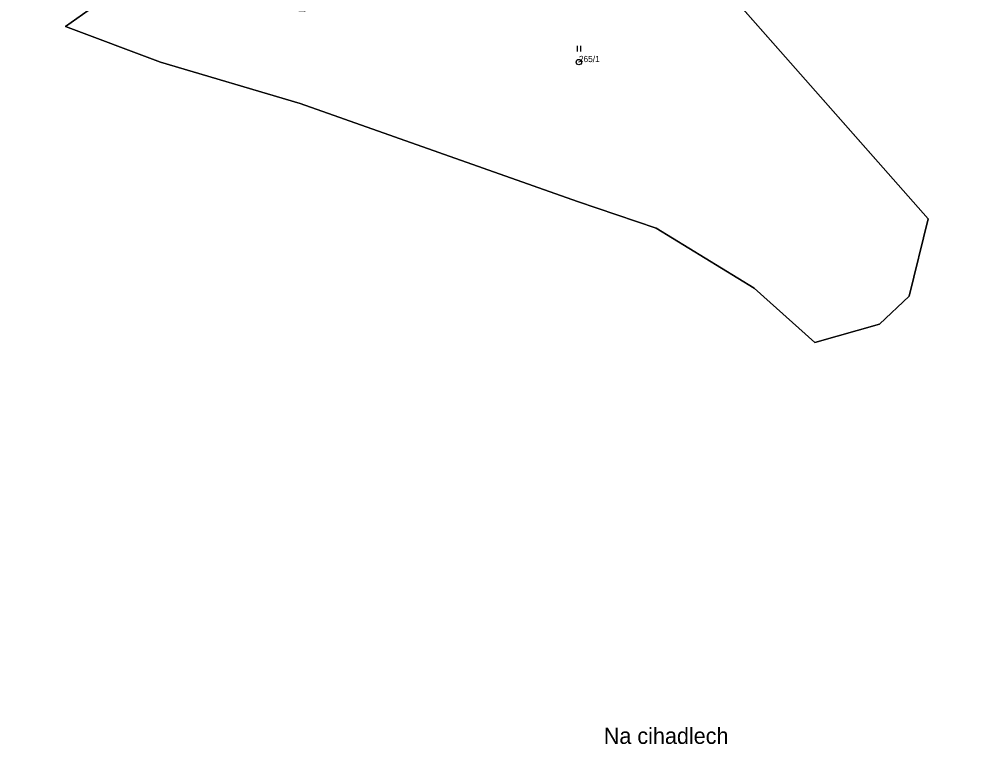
# Model space of a CAD drawing. Extents: x -652854 to -650068, y -1097661 to -1095417.
# Drawn here: x -651554.5 to -651296.9, y -1096297.9 to -1096100 of the extents above; entities that cross this region are included whole.
import ezdxf

# ---------------------------------------------------------------- set-up
doc = ezdxf.new("R2010")
doc.units = 0
for name, color, linetype in [('Definiční body parcel', 7, 'Continuous'), ('Hranice parcel', 7, 'Continuous'), ('Názvy', 7, 'Continuous'), ('Obvody jako plochy', 7, 'Continuous'), ('Parcelní čísla', 7, 'Continuous'), ('Značky kultur', 7, 'Continuous')]:
    doc.layers.add(name, color=color, linetype=linetype)

msp = doc.modelspace()

# ---------------------------------------------------------------- linework, layer by layer
at = {"layer": 'Definiční body parcel'}
for radius in [0.75, 0.0327]:
    msp.add_circle((-651401.71, -1096111.78), radius, dxfattribs=at)
at = {"layer": 'Hranice parcel'}
for p, q in [((-651306.45, -1096154.54), (-651364.46, -1096088.73)), ((-651530.98, -1096094.3), (-651541.77, -1096102.05)), ((-651541.77, -1096102.05), (-651515.89, -1096111.76)), ((-651515.89, -1096111.76), (-651477.76, -1096123.05)), ((-651477.76, -1096123.05), (-651402.13, -1096149.83)), ((-651402.13, -1096149.83), (-651380.6, -1096157.11)), ((-651311.55, -1096175.64), (-651306.45, -1096154.54)), ((-651380.6, -1096157.11), (-651353.91, -1096173.45)), ((-651353.91, -1096173.45), (-651337.3, -1096188.34)), ((-651319.7, -1096183.32), (-651311.55, -1096175.64)), ((-651337.3, -1096188.34), (-651319.7, -1096183.32))]:
    msp.add_line(p, q, dxfattribs=at)
at = {"layer": 'Obvody jako plochy'}
msp.add_lwpolyline([(-651256.73, -1095919.7), (-651301.18, -1095941.4), (-651318.03, -1095957.19), (-651350.52, -1095978.76), (-651310.69, -1096016.4), (-651363.92, -1096075.6), (-651412.03, -1096025.02), (-651416.03, -1096029.53), (-651364.46, -1096088.73), (-651306.45, -1096154.54), (-651311.55, -1096175.64), (-651319.7, -1096183.32), (-651337.3, -1096188.34), (-651353.91, -1096173.45), (-651380.6, -1096157.11), (-651402.13, -1096149.83), (-651477.76, -1096123.05), (-651515.89, -1096111.76), (-651541.77, -1096102.05), (-651530.98, -1096094.3), (-651553.76, -1096093.05), (-651577.07, -1096086.78)], dxfattribs=at)
msp.add_lwpolyline([(-651530.98, -1096094.3), (-651541.77, -1096102.05), (-651515.89, -1096111.76), (-651477.76, -1096123.05), (-651402.13, -1096149.83), (-651380.6, -1096157.11), (-651353.91, -1096173.45), (-651337.3, -1096188.34), (-651319.7, -1096183.32), (-651311.55, -1096175.64), (-651306.45, -1096154.54), (-651364.46, -1096088.73), (-651416.03, -1096029.53), (-651457.12, -1096091.57), (-651476.63, -1096097.91)], close=True, dxfattribs=at)
at = {"layer": 'Značky kultur'}
for p, q in [((-651402.167, -1096107.345), (-651402.167, -1096108.845)), ((-651401.145, -1096108.845), (-651401.145, -1096107.345))]:
    msp.add_line(p, q, dxfattribs=at)

# ---------------------------------------------------------------- texts
at = {"layer": 'Názvy'}
msp.add_text('Na cihadlech', height=4.4, dxfattribs=at).set_placement((-651394.91, -1096297.87))
at = {"layer": 'Parcelní čísla'}
msp.add_text('265/1', height=1.7, dxfattribs=at).set_placement((-651401.71, -1096111.78))

doc.saveas('drawing.dxf')
